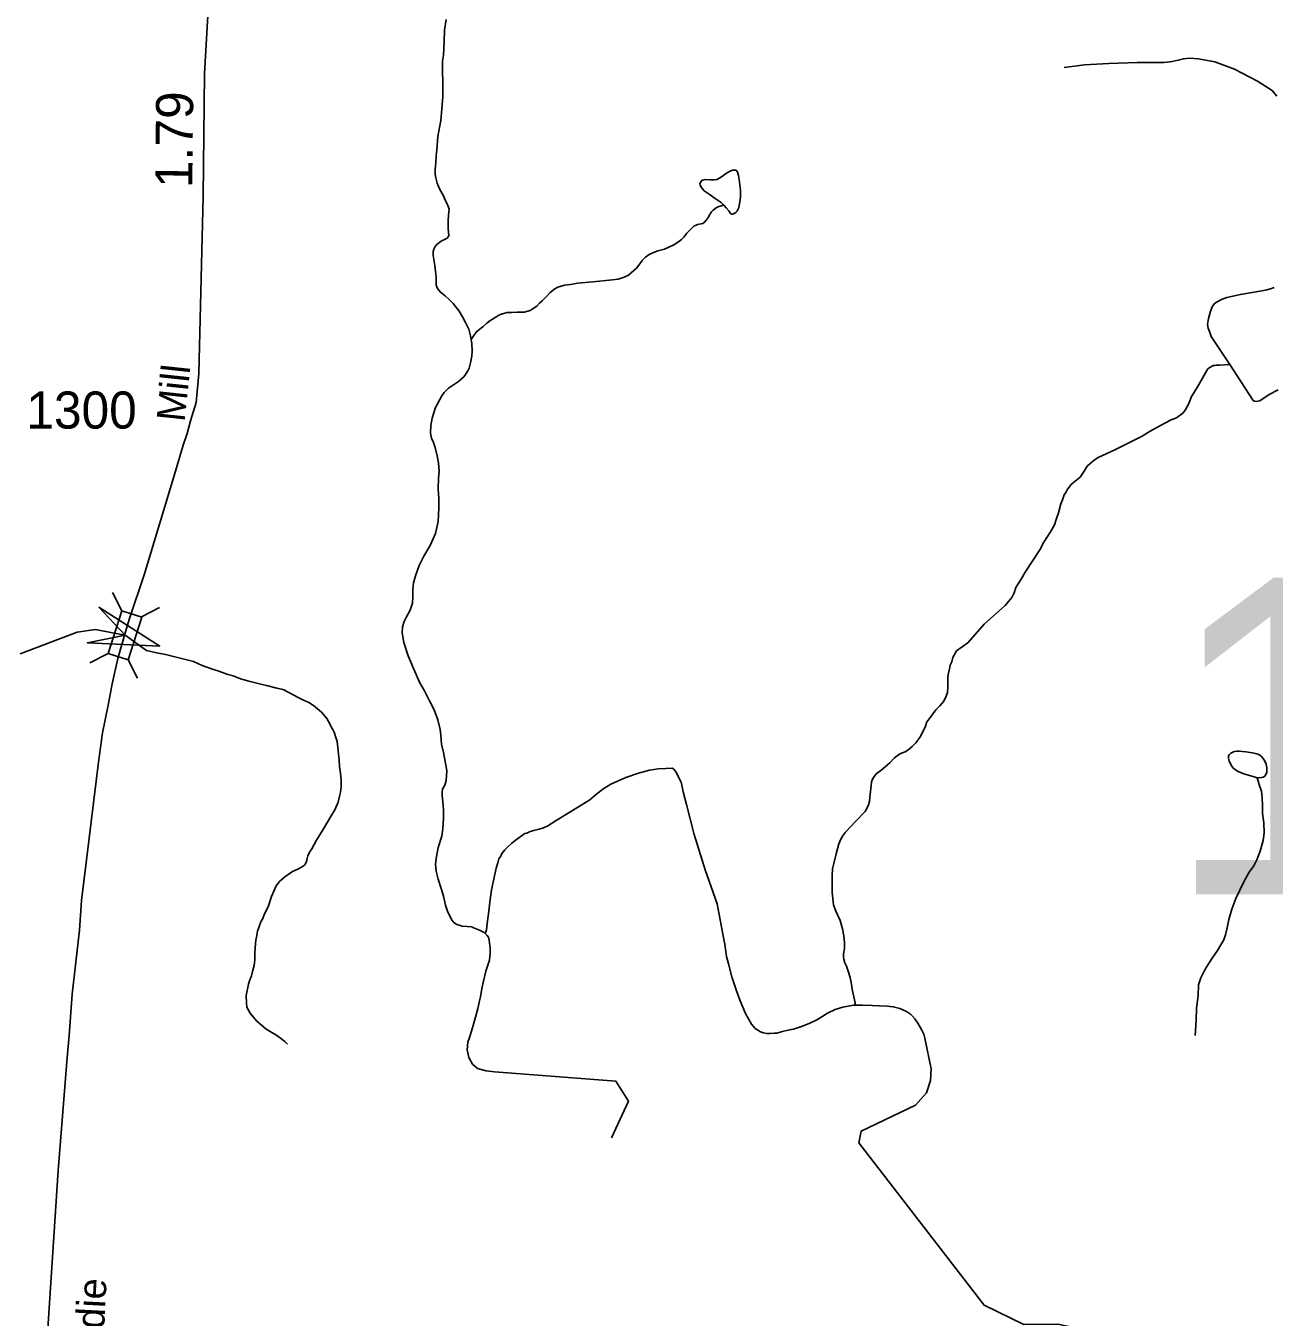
# Model space of a CAD drawing. Extents: x 2220236 to 2384410, y 720751 to 894131.
# Drawn here: x 2284074 to 2288279, y 819421 to 823771 of the extents above; entities that cross this region are included whole.
import ezdxf

# ---------------------------------------------------------------- set-up
doc = ezdxf.new("R2010")
doc.units = 0
doc.layers.add('Default', color=7, linetype='Continuous')

msp = doc.modelspace()

# ---------------------------------------------------------------- linework, layer by layer
at = {"layer": 'Default'}
for p, q in [((2284397.2, 821800.8), (2284365.5, 821862.1)), ((2284463, 821779.9), (2284524.2, 821811.6)), ((2284289.8, 821625.2), (2284351.1, 821656.9)), ((2284450.1, 821574.2), (2284418.4, 821635.5))]:
    msp.add_line(p, q, dxfattribs=at)
for points in [[(2284411.8, 821737.5), (2284422.8, 821774.9), (2284473.7, 821925.6), (2284578.1, 822270.9), (2284603.5, 822359), (2284617.4, 822398.4), (2284628.9, 822440.1), (2284647.5, 822502.7), (2284656.7, 822600.1), (2284670.6, 823195.8), (2284675.3, 823610.6), (2284686.8, 823805.3)], [(2285489.9, 823792), (2285483.9, 823756), (2285482.8, 823720), (2285480.9, 823672.5), (2285477.2, 823651.9), (2285477.5, 823621.7), (2285477.9, 823578.1), (2285478.3, 823532.1), (2285471.1, 823451.9), (2285461.4, 823398), (2285457.9, 823353.8), (2285456.1, 823333.5), (2285454.4, 823311.2), (2285452.6, 823288.3), (2285452.6, 823271.9), (2285454.6, 823259.7), (2285458.8, 823241.6), (2285467.3, 823221.8), (2285477.1, 823204.2), (2285481.5, 823195.9), (2285485.2, 823186), (2285491.6, 823174.3), (2285497.8, 823160.4), (2285499.6, 823152.2), (2285497.9, 823134.2), (2285496.2, 823113.6), (2285496.3, 823088.3), (2285498.5, 823064.3), (2285496.7, 823060.4), (2285492.7, 823056.2), (2285486.1, 823052.4), (2285472.5, 823046.2), (2285458.5, 823035), (2285452.4, 823027.6), (2285448, 823018.8), (2285445.9, 823011.3), (2285445.3, 822997.5), (2285451.4, 822963.6), (2285453.7, 822943.9), (2285455.9, 822925.8), (2285456.3, 822897.9), (2285460, 822886.4), (2285470.2, 822874), (2285486.4, 822862.2), (2285498, 822850.5), (2285512.8, 822836.1), (2285532.9, 822810.4), (2285544.9, 822790.5), (2285555.1, 822772.2), (2285565.4, 822749.1), (2285571.5, 822726.6), (2285573.5, 822714.5)], [(2287571, 823630.5), (2287639.5, 823639.3), (2287722.1, 823644.5), (2287816.9, 823648), (2287880.1, 823648), (2287906.4, 823648), (2287927.5, 823649.8), (2287934.5, 823651.5), (2287955.6, 823655.1), (2287973.1, 823660.3), (2287994.2, 823662.1), (2288024.1, 823660.3), (2288078.5, 823649.8), (2288145.2, 823625.2), (2288222.5, 823584.8), (2288271.7, 823553.2), (2288287.5, 823533.8)], [(2286425.2, 823167.5), (2286416.2, 823176.5), (2286395.1, 823190.1), (2286375.1, 823203.6), (2286358.6, 823215.4), (2286352.5, 823222.1), (2286348.7, 823228.1), (2286344.6, 823235.4), (2286344.4, 823239.7), (2286346.4, 823243.6), (2286350.5, 823250), (2286354.4, 823251.6), (2286362.4, 823254), (2286380.4, 823252), (2286392.5, 823252.4), (2286401.4, 823253.9), (2286408.3, 823256.4), (2286420, 823264.3), (2286430, 823272.3), (2286439.6, 823278.7), (2286448.2, 823282.4), (2286454.2, 823284.9), (2286459.4, 823285.5), (2286464.3, 823284.7), (2286467.3, 823283.7), (2286470.2, 823281.3), (2286474.5, 823267.1), (2286476.5, 823253.3), (2286478.4, 823235.2), (2286480.7, 823217.2), (2286481.4, 823205.7), (2286480.8, 823194.8), (2286478.9, 823178.5), (2286475.2, 823158.9), (2286472.4, 823152.4), (2286469.4, 823146.9), (2286465.3, 823142.7), (2286459.4, 823138.9), (2286454.4, 823137.3), (2286451.4, 823136.4), (2286447.5, 823139.1), (2286441.5, 823148.1), (2286433.2, 823158.1), (2286425.2, 823167.5)], [(2286425.2, 823167.5), (2286408.4, 823162.9), (2286399.4, 823158.2), (2286389.4, 823150.2), (2286383.4, 823144.4), (2286377.6, 823135.7), (2286371.8, 823125.9), (2286365.7, 823116.2), (2286360, 823109.8), (2286353.7, 823105.6), (2286335.9, 823102.1), (2286324, 823095.8), (2286312, 823085.2), (2286300.2, 823073.3), (2286290.1, 823059.4), (2286282.4, 823051.4), (2286272.4, 823043.4), (2286256.4, 823033.2), (2286224.7, 823019.1), (2286202.9, 823013), (2286188, 823007.4), (2286172.8, 823000.5), (2286160.8, 822991.6), (2286150.7, 822981.9), (2286145, 822973.9), (2286131.2, 822955.4), (2286103.5, 822931.4), (2286088.9, 822924.2), (2286068.7, 822917.4), (2286049.7, 822915.2), (2285983.6, 822908.3), (2285933.6, 822903.8), (2285908, 822899.4), (2285887.9, 822897.2), (2285865.8, 822891.1), (2285855.9, 822885.7), (2285840.2, 822872.9), (2285828.1, 822860.7), (2285812.4, 822844.6), (2285804.3, 822836.6), (2285794.6, 822827), (2285778.7, 822816.8), (2285772.7, 822812.7), (2285752.6, 822806.5), (2285728.6, 822806.4), (2285710.6, 822805.7), (2285694.5, 822806.1), (2285679, 822801.5), (2285669.1, 822797.7), (2285654.1, 822788.9), (2285637.1, 822777.1), (2285627.1, 822769.1), (2285613.1, 822756.9), (2285599.5, 822746.7), (2285591.1, 822739.3), (2285582.3, 822728), (2285573.5, 822714.5)], [(2288128.7, 822630.4), (2288066.4, 822725.1), (2288060.2, 822741.7), (2288056.2, 822753.2), (2288054.1, 822765.4), (2288057.8, 822785), (2288063.6, 822809.5), (2288069.5, 822825.1), (2288077.2, 822835.4), (2288086.2, 822841.8), (2288101.1, 822849.7), (2288119.3, 822855.9), (2288164.8, 822866.4), (2288236.9, 822879), (2288253.3, 822882), (2288265.9, 822885), (2288278.8, 822889.6)], [(2285573.5, 822714.5), (2285575.9, 822700.3), (2285577, 822676.7), (2285576, 822658.6), (2285571.9, 822636.4), (2285566.6, 822618.5), (2285562.5, 822608.7), (2285554.7, 822596.8), (2285549, 822588.7), (2285530.9, 822572.7), (2285497.3, 822550.4), (2285482.9, 822535.9), (2285474.8, 822525.3), (2285454, 822485.7), (2285442.1, 822449.9), (2285438, 822425.3), (2285436.8, 822399.1), (2285440.7, 822381.7), (2285447, 822367.8), (2285452.2, 822350.3), (2285459.2, 822323.2), (2285463.6, 822299.2), (2285465.6, 822271.3), (2285463.8, 822247.7), (2285462.4, 822211.6), (2285464.7, 822179.5), (2285465, 822146), (2285463.1, 822101.8), (2285453.7, 822061.6), (2285435.8, 822021), (2285414.4, 821985.3), (2285398.7, 821952.9), (2285386.8, 821918.7), (2285379.1, 821895.2), (2285377.4, 821873), (2285377.8, 821848.4), (2285375.7, 821826.4), (2285368, 821802.6), (2285356.1, 821780.9), (2285348.5, 821764.7), (2285342.6, 821746.7), (2285340.9, 821726.1), (2285347.4, 821694.2), (2285361.6, 821648.6), (2285380, 821606.6), (2285400.4, 821558.6), (2285416.5, 821531), (2285435.1, 821495.6), (2285449.3, 821467.4), (2285461.4, 821433.4), (2285469.6, 821401.4), (2285472.1, 821381.6), (2285474.1, 821351.1), (2285480.4, 821323.1), (2285486.7, 821293.4), (2285491.1, 821269.7), (2285491.9, 821258.9), (2285491, 821245.8), (2285489, 821228.8), (2285485.4, 821213.1), (2285477.5, 821199.5), (2285476.4, 821191.3), (2285475.8, 821178.9), (2285478, 821157.5), (2285480.1, 821131.2), (2285480.4, 821101.7), (2285478.7, 821067.3), (2285474.9, 821041.1), (2285463, 821003), (2285457.4, 820973.6), (2285453.6, 820947.4), (2285456.1, 820923.4), (2285462.1, 820897.1), (2285472.3, 820865.1), (2285480.6, 820839.3), (2285486.8, 820809.7), (2285495.2, 820785.9), (2285509.4, 820757.7), (2285513.6, 820753.3), (2285519.7, 820747.6), (2285525.5, 820744.2), (2285533.7, 820741.4), (2285543.7, 820738), (2285575.5, 820736.6), (2285579.7, 820733.9), (2285601.5, 820724.6), (2285617.8, 820716.7), (2285621, 820713.4)], [(2288128.7, 822630.4), (2288094.6, 822628.4), (2288083.1, 822628), (2288079.2, 822627.1), (2288073.6, 822626.6), (2288069.3, 822625), (2288059.3, 822619.3), (2288055.3, 822615.5), (2288048.2, 822604.8), (2288037.6, 822584.7), (2288024, 822561), (2288008.4, 822534.5), (2288000.3, 822523.1), (2287990.6, 822498.7), (2287978.6, 822476.7), (2287970.9, 822466.4), (2287949.9, 822451), (2287931.1, 822444.2), (2287895.6, 822425.3), (2287861.4, 822405.3), (2287833.5, 822388.8), (2287744, 822343.8), (2287684, 822315.5), (2287666.4, 822303.7), (2287648.4, 822287.7), (2287638.8, 822271.5), (2287624.6, 822250.5), (2287603, 822232.9), (2287593.6, 822224.9), (2287581.8, 822208.7), (2287577, 822199.7), (2287571.6, 822190.9), (2287565.7, 822174.6), (2287559.8, 822160.7), (2287552, 822130.6), (2287544, 822108.5), (2287538.3, 822090.6), (2287524.7, 822066.3), (2287503, 822032.3), (2287489, 822005.7), (2287465.3, 821970.1), (2287439.9, 821931.3), (2287426.3, 821906.9), (2287408.4, 821879.4), (2287402.4, 821861.5), (2287394.9, 821845.3), (2287373, 821818.5), (2287333.2, 821784.2), (2287301.5, 821756), (2287279.7, 821730.2), (2287246.4, 821693.2), (2287208.4, 821665.5), (2287196.5, 821643.4), (2287192.6, 821628.7), (2287186.8, 821617.4), (2287184.9, 821605.3), (2287181.3, 821591.2), (2287179.1, 821579.2), (2287179.7, 821559.5), (2287179.3, 821543.1), (2287177.7, 821525.1), (2287173.8, 821512.7), (2287165.9, 821496.4), (2287152.1, 821480.3), (2287138.4, 821466.8), (2287120.5, 821442.6), (2287108.7, 821426.5), (2287102.8, 821408.5), (2287085, 821374.5), (2287071.2, 821355.7), (2287059.4, 821343.8), (2287044.8, 821331.7), (2287035.8, 821325.3), (2287017.6, 821319.1), (2286999.6, 821305.7), (2286983.8, 821288.7), (2286968.2, 821275.2), (2286954.1, 821263), (2286938.1, 821251.2), (2286926.3, 821235.7), (2286922.5, 821224.3), (2286920.6, 821212.2), (2286918.9, 821192.6), (2286916.8, 821173), (2286915.2, 821158.2), (2286911.3, 821144.2), (2286901.1, 821124.7), (2286869.9, 821091.9), (2286834.1, 821055.6), (2286824.3, 821042), (2286818.5, 821031.3), (2286812.6, 821016.1), (2286802.7, 820981.8), (2286795.1, 820949.2), (2286791.1, 820931.2), (2286789.4, 820909), (2286789.5, 820885.3)], [(2288292, 822545), (2288261.8, 822529.2), (2288230.2, 822508.5), (2288223.6, 822507), (2288218, 822506.2), (2288212.1, 822507.3), (2288208.2, 822509), (2288128.7, 822630.4)], [(2284360.1, 821727.3), (2284307.9, 821738.2), (2284247.2, 821728.5), (2284055.1, 821655.8)], [(2284080.7, 818351.8), (2284182.6, 819915.9), (2284213.1, 820296.2), (2284220.1, 820370.3), (2284229.4, 820509.4), (2284254.8, 820725), (2284261.8, 820824.6), (2284318.5, 821290.5), (2284332.4, 821390.2), (2284351, 821482.9), (2284364.9, 821554.7), (2284383.4, 821640.5), (2284411.8, 821737.5)], [(2284360.1, 821727.3), (2284408.7, 821718.8), (2284480.3, 821666.5), (2284519.1, 821658), (2284539.8, 821654.4), (2284638, 821630.2), (2284668.2, 821616.4), (2284702, 821604.2), (2284724.2, 821597.2), (2284754.5, 821586.7), (2284772.4, 821581.4), (2284796.5, 821571.1), (2284824.5, 821564), (2284856.8, 821555.8), (2284888.8, 821547.9), (2284918.8, 821540.7), (2284934.5, 821537.1), (2284942.6, 821534.3), (2284991, 821508.7), (2285006.9, 821501.2), (2285027, 821491.6), (2285043.2, 821481.4), (2285069.3, 821459.5), (2285087.3, 821437.8), (2285097.7, 821419.6), (2285103.7, 821408), (2285107.8, 821400.7), (2285111.9, 821392.4), (2285118.1, 821374.2), (2285122.4, 821360), (2285124.6, 821340.3), (2285126.8, 821318.3), (2285128.7, 821298.6), (2285130.8, 821276.2), (2285133.3, 821254.2), (2285135.4, 821230.2), (2285135.6, 821208.2), (2285133.6, 821190.2), (2285130.1, 821176.2), (2285126, 821156.6), (2285114.3, 821129.9), (2285102.5, 821110.5), (2285076.6, 821065.8), (2285053.2, 821028.5), (2285045.3, 821013.3), (2285037.5, 820999.4), (2285029.7, 820987.4), (2285023.6, 820975), (2285021.7, 820966.9), (2285020, 820961.3), (2285017.9, 820953.2), (2285012.1, 820943.5), (2285006.1, 820939.3), (2284990.2, 820930.8), (2284972.3, 820923), (2284960.6, 820915), (2284946.3, 820904.5), (2284928.6, 820888.5), (2284916.5, 820873.9), (2284901, 820838.2), (2284889.5, 820804), (2284877.8, 820779.6), (2284871.6, 820764.3), (2284865.8, 820753.6), (2284859.9, 820737.4), (2284854.3, 820722.1), (2284850.6, 820701.5), (2284848.4, 820691.7), (2284846.6, 820665.5), (2284844.9, 820645.8), (2284844.8, 820627.8), (2284844.8, 820625.5), (2284843.1, 820605.9), (2284837.4, 820585.3), (2284833.5, 820571.6), (2284828.6, 820557.6), (2284823.7, 820543), (2284816.1, 820505.4), (2284816.5, 820479.1), (2284818.5, 820465.3), (2284828.9, 820445.4), (2284851, 820419.4), (2284883.2, 820391.8), (2284915.3, 820372.1), (2284927.3, 820364.7), (2284945.7, 820350.2), (2284954.7, 820341.2)], [(2288221.6, 821238.4), (2288227.2, 821238.3), (2288236, 821239.1), (2288241.6, 821240.6), (2288246.6, 821243.8), (2288251, 821249.3), (2288253.8, 821256.8), (2288254, 821265), (2288253.5, 821272.2), (2288251.4, 821284.7), (2288247, 821294.6), (2288241.6, 821303.6), (2288234.3, 821311.3), (2288226.8, 821316.4), (2288220, 821318.8), (2288214.8, 821320.6), (2288205, 821322.4), (2288183.1, 821326.1), (2288160.8, 821327.6), (2288152.9, 821327.8), (2288146, 821326.9), (2288141.1, 821325.4), (2288136.8, 821323.8), (2288133.1, 821321.6), (2288131.1, 821320), (2288127.4, 821315.8), (2288125, 821311.9), (2288125, 821308.7), (2288125.2, 821305.4), (2288125.8, 821298.8), (2288127.3, 821293.8), (2288135.5, 821277.3), (2288141.6, 821269.6), (2288157.7, 821259.4), (2288176.9, 821251.8), (2288195.9, 821246.5), (2288203.3, 821243.7), (2288211.5, 821241.3), (2288221.6, 821238.4)], [(2286867.2, 820472.1), (2286861.3, 820472.2), (2286825.4, 820465.4), (2286800, 820457.7), (2286773.9, 820445.2), (2286757.9, 820435), (2286738, 820423), (2286712.5, 820410.4), (2286686, 820400.4), (2286659.6, 820391.8), (2286646.1, 820388.8), (2286618.4, 820382.1), (2286603.2, 820378.2), (2286594.4, 820377.7), (2286580.6, 820376.4), (2286568.4, 820377.3), (2286558.3, 820379.1), (2286548.5, 820382.6), (2286530.4, 820393.8), (2286518.3, 820408.8), (2286498, 820444.3), (2286479.5, 820486.7), (2286467.1, 820520.4), (2286452.3, 820567.6), (2286440.1, 820612.1), (2286434.1, 820635.9), (2286427.7, 820678), (2286425.6, 820687.9), (2286402.3, 820813.7), (2286361.4, 820927.7), (2286324.5, 821047.5), (2286299.4, 821148.7), (2286288.1, 821190.9), (2286283, 821213), (2286280.6, 821223.9), (2286274.3, 821236.1), (2286268.7, 821248.7), (2286262.6, 821258.7), (2286256.3, 821267), (2286250.4, 821270.4), (2286229.8, 821269.8), (2286203.5, 821268.1), (2286174.5, 821263.8), (2286136.9, 821253.7), (2286095, 821239.2), (2286044.7, 821217.3), (2286020.7, 821202), (2285997.4, 821184.5), (2285973.7, 821163.6), (2285929.9, 821137.6), (2285860.1, 821094.8), (2285832.5, 821076.4), (2285817.9, 821070.1), (2285802.4, 821064.9), (2285784.6, 821060.3), (2285772.7, 821057.9), (2285760.8, 821051.6), (2285754.9, 821050.1), (2285738.9, 821039.9), (2285721.6, 821027.2), (2285710.9, 821017.6), (2285695.2, 821003.1), (2285687.2, 820995.1), (2285677.4, 820982.8), (2285673.6, 820974.7), (2285667.5, 820965), (2285663.6, 820951.3), (2285658, 820933.4), (2285642.4, 820860.5), (2285636.9, 820819), (2285633, 820788.6), (2285627.6, 820747), (2285625.8, 820726.4), (2285623.7, 820718.3), (2285621, 820713.4)], [(2288221.6, 821238.4), (2288230.5, 821208.1), (2288235.4, 821193.2), (2288238.5, 821170.2), (2288238.7, 821146.2), (2288239.1, 821118.4), (2288243.4, 821086.4), (2288245.3, 821052.6), (2288241.5, 821026.5), (2288231.9, 820990.6), (2288220.1, 820962.3), (2288210.2, 820941.8), (2288194.7, 820920.2), (2288176.9, 820887.8), (2288163.3, 820860.2), (2288149.5, 820831.6), (2288136, 820795.8), (2288126.4, 820761.5), (2288120.6, 820733.1), (2288114.9, 820709.3), (2288108.6, 820693), (2288099.1, 820675.2), (2288087.2, 820656.7), (2288069.3, 820630.9), (2288051.6, 820602.4), (2288043.8, 820588.8), (2288031.8, 820564.4), (2288024.1, 820540.6), (2288022.4, 820504.6), (2288016.9, 820462.1), (2288015.4, 820422.1), (2288012.1, 820370.3)], [(2286789.5, 820885.3), (2286789.8, 820851.5), (2286793.9, 820810.5), (2286802.3, 820789), (2286817.1, 820757.5), (2286825, 820729.5), (2286829.1, 820705.8), (2286831.6, 820681.8), (2286831.8, 820663.7), (2286827.9, 820645.8), (2286827.6, 820634.3), (2286828.8, 820627), (2286832.5, 820615.5), (2286838.1, 820603.9), (2286844, 820587.4), (2286850.5, 820565.9), (2286854.6, 820543.5), (2286856.9, 820525.4), (2286863.2, 820500.1), (2286867.4, 820480.3), (2286867.2, 820472.1)], [(2285621, 820713.4), (2285628, 820706.7), (2285631.9, 820701), (2285634, 820691.2), (2285638, 820664.8), (2285638.3, 820649.1), (2285635.5, 820624.5), (2285622.9, 820586.4), (2285615, 820552.8), (2285609.6, 820528.3), (2285605.7, 820500.5), (2285601.8, 820486.8), (2285596.1, 820460.7), (2285588.6, 820432), (2285580.8, 820404.3), (2285570.9, 820370), (2285567.4, 820360.3), (2285562.5, 820347.3)], [(2287101.7, 820361.3), (2287098.1, 820374.5), (2287092.1, 820388.7), (2287077.9, 820412), (2287067.7, 820426), (2287059.7, 820436), (2287053.6, 820442), (2287039.6, 820451.1), (2287017.6, 820461.4), (2286995.4, 820466.8), (2286975.4, 820468.9), (2286947.5, 820470.4), (2286924, 820471.6), (2286891.5, 820472.3), (2286867.2, 820472.1)], [(2285562.5, 820347.3), (2285560.4, 820321.4), (2285565.9, 820296.2), (2285578, 820274.2), (2285595.6, 820258.9), (2285624.2, 820251.2), (2285652.2, 820247.4), (2286061.2, 820215.9), (2286103.3, 820149.5), (2286046.3, 820026)], [(2289227.3, 819179.6), (2288935.3, 819310.2), (2288643.3, 819375.3), (2288161.2, 819260.7), (2287551.2, 819397.9), (2287435.3, 819397.1), (2287301.2, 819462.2), (2286879.2, 820008.8), (2286887.2, 820048), (2287070.3, 820136), (2287107.4, 820177.3), (2287120.6, 820218.9), (2287122.8, 820258.4), (2287101.7, 820361.3)]]:
    msp.add_lwpolyline(points, dxfattribs=at)
for points in [[(2284319.4, 821813.3), (2284524.9, 821681.9), (2284281.3, 821693), (2284408.7, 821718.8)], [(2284351.1, 821656.9), (2284396.9, 821800.9), (2284464.2, 821779.5), (2284418.4, 821635.5)]]:
    msp.add_lwpolyline(points, close=True, dxfattribs=at)

# ---------------------------------------------------------------- texts
for s, height, rotation, p in [('1.79', 125, 89.3849, (2284634.3, 823224.3)), ('Mill', 95, 83.9708, (2284608.4, 822435)), ('Boddie', 95, 87.0012, (2284325.5, 819154.9))]:
    msp.add_text(s, height=height, rotation=rotation, dxfattribs=at).set_placement(p)
for s, height, p in [('1300', 125, (2284075.5, 822414.5)), ('194', 1066.27, (2287907.2, 820845.9))]:
    msp.add_text(s, height=height, dxfattribs=at).set_placement(p)

doc.saveas('drawing.dxf')
